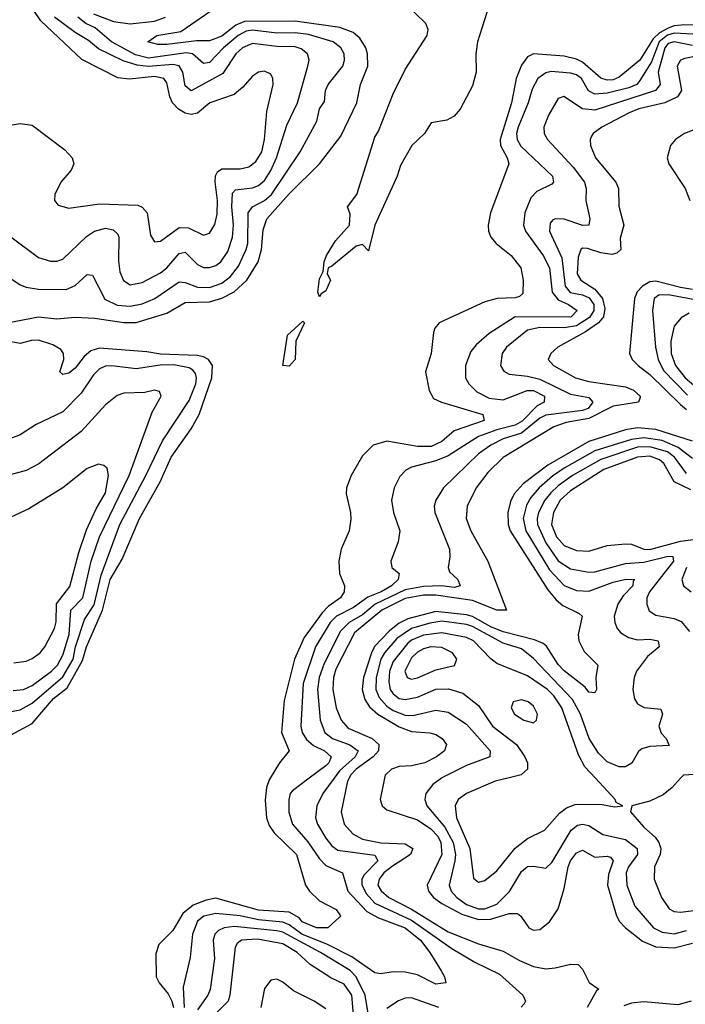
# Model space of a CAD drawing. Header units: inches. Extents: x 884549 to 1028252, y 526810 to 653624.
# Tile 958 of 1056: x 1011049 to 1013226, y 619260 to 622482. Entities that reach past the tile are written whole.
import ezdxf

# ---------------------------------------------------------------- set-up
doc = ezdxf.new("R2010")
doc.units = ezdxf.units.IN
doc.header["$MEASUREMENT"] = 0
doc.layers.add('B0611', color=7, linetype='Continuous')
doc.layers.add('B0612', color=7, linetype='Continuous')

msp = doc.modelspace()

# ---------------------------------------------------------------- linework, layer by layer
at = {"layer": 'B0611', "color": 5}
for points, elevation in [([(1011868.6, 620000), (1011865.4, 619994.6), (1011856, 619970), (1011852.1, 619927.9), (1011856.4, 619870), (1011865.1, 619845.1), (1011880.8, 619820.8), (1011954.1, 619750), (1011983.9, 619650), (1011996.6, 619630), (1012030, 619598.5), (1012083.7, 619570), (1012098.7, 619550), (1012095.2, 619544.8), (1012056.4, 619510), (1012019.6, 619510), (1011973.2, 619530), (1011962.7, 619542.7), (1011930, 619561.1), (1011830, 619568), (1011690, 619607.2), (1011659.1, 619600.9), (1011615.9, 619584.1), (1011582.8, 619557.2), (1011550, 619501.8), (1011503.8, 619456.2), (1011494.4, 619425.6), (1011494.8, 619350), (1011505.2, 619330), (1011534.7, 619294.7), (1011546.8, 619270), (1011551.5, 619250)], 2020), ([(1011996, 620000), (1011941.2, 619958.8), (1011933.8, 619950), (1011928.9, 619930), (1011929.1, 619889.1), (1011941, 619850), (1011991.6, 619791.6), (1012030, 619736), (1012050, 619713.9), (1012105.2, 619690), (1012122.1, 619630), (1012183.9, 619563.9), (1012222.9, 619542.9), (1012310.1, 619510), (1012359.6, 619470), (1012390.8, 619430), (1012427.3, 619370), (1012438.6, 619350), (1012443, 619330), (1012410, 619326.1), (1012350, 619356.5), (1012310, 619365.3), (1012270, 619366.2), (1012230, 619359.9), (1012210, 619363.2), (1012135.4, 619415.4), (1012056.2, 619456.2), (1011972, 619490), (1011930, 619520.6), (1011910, 619528.9), (1011830, 619536.2), (1011770, 619549.1), (1011690, 619557.5), (1011651.4, 619548.6), (1011630, 619532.4), (1011614.6, 619490), (1011606.5, 619413.5), (1011583.8, 619316.2), (1011587.2, 619250)], 2040), ([(1012077.2, 620000), (1012040.1, 619950), (1012020.6, 619910), (1012016.1, 619870), (1012022.7, 619850), (1012050, 619804.3), (1012070, 619778.4), (1012090, 619764.2), (1012210, 619748), (1012220.5, 619730), (1012176, 619684), (1012168, 619670), (1012167.7, 619652.3), (1012182.4, 619622.4), (1012210, 619590.9), (1012330, 619535.9), (1012462.5, 619442.5), (1012537.5, 619397.5), (1012618.4, 619358.4), (1012695, 619290), (1012703.2, 619270), (1012698.8, 619261.2), (1012689.5, 619250.5)], 2060), ([(1012126.2, 620000), (1012121.6, 619990), (1012100.9, 619890), (1012109.7, 619850), (1012138.3, 619818.3), (1012170, 619800.3), (1012230, 619788.2), (1012310, 619785.1), (1012335.2, 619770), (1012327.7, 619750), (1012268, 619712), (1012240.5, 619690), (1012224.4, 619670), (1012220.4, 619650), (1012231.1, 619631.1), (1012256.4, 619610), (1012330, 619571.5), (1012450, 619497.6), (1012550, 619457.7), (1012630, 619434.4), (1012683.5, 619403.5), (1012730, 619384.3), (1012770, 619376.3), (1012800.9, 619379.1), (1012851.7, 619391.7), (1012875.5, 619390), (1012890, 619375.5), (1012911.1, 619331.1), (1012943.1, 619310), (1012935.3, 619304.7), (1012905.3, 619250)], 2080), ([(1012242.2, 620000), (1012228.5, 619930), (1012234.1, 619910), (1012250, 619896), (1012350, 619864.2), (1012394.2, 619834.2), (1012416.5, 619810), (1012426.9, 619790), (1012429.8, 619750), (1012381.3, 619650), (1012386.1, 619630), (1012401.9, 619610), (1012429.3, 619590), (1012495.3, 619555.3), (1012550, 619537.8), (1012590, 619538.8), (1012650, 619557.5), (1012677.2, 619557.2), (1012688.6, 619548.6), (1012714.4, 619510), (1012730, 619503), (1012750, 619505.2), (1012781.6, 619530), (1012810, 619573), (1012830, 619639.1), (1012843.2, 619710), (1012850.4, 619729.6), (1012870, 619755.9), (1012890, 619764.1), (1012930, 619741.3), (1012970, 619744.7), (1012981.3, 619741.3), (1012990.4, 619730), (1012974.8, 619685.2), (1012971, 619650), (1013000.6, 619550), (1013010.8, 619530.8), (1013030, 619510.6), (1013086.2, 619466.2), (1013130, 619448.1), (1013190, 619445.3), (1013250, 619460.5)], 2120), ([(1012428.3, 620000), (1012400.7, 619979.3), (1012377.5, 619950), (1012374.2, 619930), (1012380.8, 619910), (1012439.5, 619839.5), (1012466.4, 619790), (1012474.1, 619750), (1012472.5, 619730), (1012453.6, 619650), (1012460.6, 619630), (1012478.3, 619610), (1012510, 619587.1), (1012550, 619572.2), (1012570, 619572.2), (1012610, 619587.3), (1012651.1, 619628.9), (1012690, 619694.2), (1012710, 619710.6), (1012730, 619712.5), (1012770, 619705.7), (1012790, 619724.6), (1012853, 619830), (1012873.7, 619846.3), (1012890, 619850.1), (1012910, 619844.9), (1012955.9, 619815.9), (1013030, 619799.5), (1013068.9, 619770), (1013070.1, 619750), (1013039.7, 619710), (1013032.7, 619690), (1013035.3, 619650), (1013060.9, 619580.9), (1013121.8, 619510), (1013150, 619495.8), (1013190, 619491.2), (1013230, 619501.5)], 2140), ([(1012645.2, 620000), (1012604.6, 619990), (1012510.1, 619949.9), (1012482.9, 619930), (1012473.1, 619910), (1012477.1, 619870), (1012521, 619770), (1012533.1, 619673.1), (1012550, 619659.7), (1012570, 619665.2), (1012610, 619696.5), (1012669.3, 619770.7), (1012710, 619802.3), (1012765.8, 619830), (1012814.7, 619885.3), (1012837, 619903.1), (1012866.1, 619913.9), (1012890, 619915.4), (1012953.6, 619913.6), (1012994.2, 619905.9), (1013022, 619910), (1013000.4, 619920.4), (1012996.9, 619930), (1012932, 620000)], 2160), ([(1013210.6, 620000), (1013183.5, 619970), (1013154, 619946), (1013110, 619925.2), (1013050.8, 619910), (1013047.3, 619890), (1013090, 619839.8), (1013127.4, 619807.4), (1013139.3, 619790), (1013145.7, 619770), (1013144.3, 619750), (1013125.5, 619710), (1013124.2, 619670), (1013148.3, 619610), (1013172.7, 619572.7), (1013190, 619563.4), (1013210, 619561.1), (1013306, 619574)], 2160), ([(1012190, 619223.8), (1012178.4, 619290), (1012150, 619350), (1012130, 619370.9), (1012033, 619430), (1011910, 619495.9), (1011890, 619500.5), (1011750, 619514.4), (1011717.6, 619510), (1011698.9, 619501.1), (1011687.1, 619490), (1011682.2, 619470), (1011685.9, 619410), (1011671.9, 619308.1), (1011664.5, 619290), (1011630, 619242.3)], 2060), ([(1012146.8, 619146.8), (1012135.7, 619290), (1012110, 619326.4), (1012067.1, 619347.1), (1011999, 619390), (1011956, 619430), (1011910, 619458.2), (1011826.6, 619473.4), (1011774, 619470), (1011760.4, 619459.6), (1011753.2, 619446.8), (1011736.2, 619290), (1011730.3, 619270), (1011650, 619189.7)], 2080), ([(1012050, 619244.9), (1012012.2, 619270), (1011944, 619304), (1011910, 619332.2), (1011890, 619342.2), (1011870, 619339), (1011850, 619311.8), (1011837.3, 619250)], 2120), ([(1012419.9, 619250), (1012330, 619281.4), (1012310, 619280.4), (1012288, 619272), (1012250, 619245.9)], 2060), ([(1013245.7, 619270), (1013201.1, 619258.9), (1013090, 619267.9), (1013050, 619264.3), (1013025.2, 619254.8)], 2120)]:
    msp.add_lwpolyline(points, dxfattribs=dict(at, elevation=elevation))
at = {"layer": 'B0612', "color": 5}
for points, elevation in [([(1010990, 622132.7), (1011050, 622142), (1011090, 622137.1), (1011196.2, 622056.2), (1011220.8, 622030), (1011225.5, 622010), (1011217.3, 621990), (1011183.9, 621950), (1011164.4, 621910), (1011162.6, 621890), (1011174.9, 621874.9), (1011210, 621865.5), (1011310, 621879.9), (1011434.9, 621874.9), (1011450, 621868.9), (1011466.3, 621850), (1011477.3, 621777.3), (1011490, 621755.6), (1011510, 621757.7), (1011570, 621802.4), (1011600.7, 621800.7), (1011650, 621777.4), (1011670, 621784), (1011687.7, 621812.3), (1011694.7, 621845.3), (1011696.1, 621890), (1011688.5, 621951.5), (1011689.3, 621970.7), (1011696, 621984), (1011710, 621994.4), (1011770, 621994.5), (1011798.9, 622001.1), (1011821.7, 622018.3), (1011840.6, 622050), (1011849.6, 622090), (1011857.8, 622182.2), (1011877.8, 622270), (1011877.3, 622290), (1011870, 622304), (1011850, 622313.6), (1011830, 622310.6), (1011810, 622296.8), (1011778.7, 622261.3), (1011750, 622237.4), (1011671.3, 622210), (1011630, 622176.7), (1011610, 622171.7), (1011590, 622175.7), (1011568.7, 622188.8), (1011549.2, 622210), (1011539.9, 622230), (1011530, 622275.5), (1011520.8, 622290), (1011490, 622295.9), (1011407.6, 622287.6), (1011370, 622292), (1011251.7, 622351.7), (1011118.4, 622478.4), (1011070.6, 622550)], 2080), ([(1012584.6, 622530), (1012546.2, 622410), (1012541, 622370), (1012541.8, 622310), (1012530, 622265.6), (1012490, 622189.4), (1012470, 622166.6), (1012446.2, 622153.8), (1012395.2, 622144.8), (1012373.4, 622110), (1012332, 622070), (1012294.9, 622005.1), (1012283.7, 621970), (1012210.4, 621810), (1012190, 621726), (1012170, 621746), (1012150, 621741.2), (1012070, 621675.1), (1012058, 621670), (1012054.8, 621650), (1012066, 621630), (1012050, 621595.3), (1012034.9, 621585.1), (1012030, 621575.3), (1012023.7, 621590), (1012030, 621634), (1012042, 621658), (1012044.5, 621690), (1012052, 621710), (1012082, 621758), (1012127.3, 621810), (1012130, 621846), (1012121.2, 621870), (1012151.2, 621910), (1012210, 622097.4), (1012222.5, 622117.5), (1012270, 622239.6), (1012310, 622319.6), (1012381.5, 622430), (1012384.7, 622450), (1012377.4, 622470), (1012310, 622535.1)], 1980), ([(1010990, 621654.3), (1011050, 621614), (1011070, 621606.4), (1011110, 621600.5), (1011200.6, 621599.4), (1011230, 621612.8), (1011270, 621647.8), (1011286.6, 621646.6), (1011327.9, 621567.9), (1011367.7, 621547.7), (1011410, 621544.3), (1011450, 621552.5), (1011490.6, 621569.4), (1011570, 621623.9), (1011590, 621622.3), (1011630, 621606.7), (1011670, 621605.2), (1011710, 621619.5), (1011738.3, 621641.7), (1011764.8, 621675.2), (1011790.2, 621730), (1011794.6, 621750), (1011796.4, 621850), (1011810.5, 621869.5), (1011850, 621890.9), (1011872.7, 621910), (1011966.1, 622050), (1012021.1, 622150), (1012030, 622190.6), (1012045.7, 622214.3), (1012049.1, 622250), (1012058.4, 622270), (1012105.6, 622330), (1012111.3, 622350), (1012109.9, 622370), (1012099, 622390), (1012073.7, 622410), (1011993.2, 622433.2), (1011950, 622439), (1011890, 622437.9), (1011810, 622447.9), (1011790, 622444.1), (1011763.6, 622430), (1011715, 622390), (1011670, 622342.4), (1011650, 622339.1), (1011614.4, 622370), (1011593.1, 622373.1), (1011470, 622355.7), (1011427.2, 622367.2), (1011349.3, 622409.3), (1011295.5, 622455.5), (1011265, 622470), (1011239.6, 622490)], 2040), ([(1011008, 621490), (1011110, 621509.5), (1011170, 621503), (1011230, 621508.8), (1011294.7, 621505.3), (1011390, 621490.8), (1011430, 621491.5), (1011530, 621521.4), (1011590, 621556.9), (1011670, 621559), (1011710, 621570.9), (1011750, 621591.9), (1011792.4, 621630), (1011829.1, 621690), (1011840.2, 621730), (1011845.7, 621794.3), (1011857, 621830), (1011930, 621912.5), (1012029.4, 622010), (1012099.3, 622100.7), (1012151.5, 622210), (1012163.2, 622270), (1012187.3, 622330), (1012187, 622370), (1012180.9, 622390), (1012161.6, 622421.6), (1012140, 622440), (1012096.1, 622456.1), (1011950, 622477.5), (1011783.8, 622476.2), (1011755.5, 622464.5), (1011710, 622427.7), (1011670, 622413.1), (1011627.1, 622412.9), (1011530, 622400.5), (1011501.2, 622401.2), (1011468.5, 622410), (1011498, 622430), (1011576.4, 622443.6), (1011671.1, 622508.9)], 2020), ([(1011015.2, 621775.2), (1011110, 621704.1), (1011150, 621692), (1011170, 621692.1), (1011190, 621698.8), (1011267, 621773), (1011294, 621790), (1011330, 621799.4), (1011354.8, 621794.8), (1011370, 621780.3), (1011373.7, 621770), (1011372.1, 621692.1), (1011376.9, 621656.9), (1011388.4, 621628.4), (1011410, 621615), (1011450, 621622.1), (1011510, 621654.1), (1011530.7, 621670), (1011570, 621716.6), (1011590, 621721.2), (1011630, 621680.5), (1011650, 621671.4), (1011670, 621670.9), (1011690, 621677.9), (1011706.3, 621690), (1011730, 621723.2), (1011745.2, 621770), (1011748.7, 621810), (1011742.3, 621870), (1011745.5, 621914.5), (1011755, 621925), (1011810, 621932.2), (1011830, 621939.7), (1011850, 621956), (1011870, 621988.1), (1011888.4, 622030), (1011923.2, 622136.8), (1011957.2, 622210), (1011991.7, 622330), (1011995.3, 622350), (1011990.4, 622370), (1011970, 622386.8), (1011950, 622393.4), (1011890, 622394.4), (1011810, 622404.6), (1011777.6, 622390), (1011756.1, 622370), (1011713.7, 622306.3), (1011610, 622249.4), (1011590, 622266), (1011582.6, 622310), (1011570.7, 622330.7), (1011550, 622335.1), (1011470, 622328.8), (1011433.2, 622333.2), (1011387.8, 622347.8), (1011306.7, 622386.7), (1011274.4, 622414.4), (1011230, 622440.3), (1011162.9, 622490)], 2060), ([(1011290, 622501.1), (1011355.7, 622475.7), (1011410, 622468.8), (1011490, 622477), (1011526.2, 622490)], 2040), ([(1013290, 622464.2), (1013224.9, 622464.9), (1013190, 622461.9), (1013170, 622454.9), (1013141.2, 622438.8), (1013120.7, 622419.3), (1013077, 622350), (1013010, 622293.8), (1012990, 622285.1), (1012970, 622283.8), (1012950, 622290.3), (1012890, 622343.3), (1012870, 622352.8), (1012830, 622362.3), (1012730, 622370.7), (1012710, 622360.2), (1012690, 622332.8), (1012672.8, 622290), (1012657.8, 622210), (1012620.6, 622090), (1012621.9, 622070), (1012643.9, 622030), (1012648.8, 622010), (1012588.7, 621850), (1012580.7, 621810), (1012582, 621790), (1012590.2, 621770), (1012607.6, 621750), (1012656.5, 621710), (1012687.6, 621670), (1012695.6, 621630), (1012694.2, 621585.8), (1012683.9, 621576.1), (1012670, 621571.9), (1012610.7, 621569.3), (1012570, 621558.7), (1012421.3, 621490), (1012407.2, 621472.8), (1012401.9, 621458.1), (1012394.6, 621390), (1012375.9, 621330), (1012388.7, 621268.7), (1012402.5, 621242.5), (1012428.4, 621230), (1012563.8, 621190), (1012567.8, 621170), (1012470, 621136.5), (1012430, 621101.9), (1012394.8, 621085.2), (1012350, 621085.1), (1012250, 621103.2), (1012204.7, 621090), (1012170, 621054.6), (1012133.2, 620990), (1012118, 620950), (1012116.9, 620930), (1012131.2, 620870), (1012132.2, 620847.8), (1012126.3, 620810), (1012100.7, 620750), (1012092.8, 620710), (1012095.5, 620670), (1012111.8, 620630), (1012110.1, 620610), (1012098.1, 620590), (1012058.1, 620561.9), (1012038.4, 620541.6), (1011979.1, 620460.9), (1011947.9, 620390), (1011913.9, 620253.9), (1011905.4, 620150), (1011930.2, 620090), (1011898.2, 620050), (1011868.6, 620000)], 2020), ([(1013311.6, 622431.6), (1013190, 622437.6), (1013168.3, 622431.7), (1013140.4, 622410), (1013115.3, 622344.7), (1013076.9, 622283.1), (1013067, 622270), (1013041.4, 622258.6), (1012970, 622241.3), (1012930, 622238.8), (1012909.7, 622249.7), (1012886.2, 622290), (1012870, 622301.4), (1012850, 622307.3), (1012787.4, 622312.6), (1012770, 622308.7), (1012743.4, 622290), (1012724.9, 622255.1), (1012712, 622210), (1012679.8, 622130), (1012674.4, 622110), (1012675.9, 622090), (1012688.3, 622068.3), (1012791.6, 621970), (1012795.2, 621950), (1012790, 621943.5), (1012740.1, 621919.9), (1012720.9, 621899.1), (1012701.1, 621850), (1012696.7, 621810), (1012703.4, 621790), (1012761.5, 621710), (1012781.6, 621670), (1012790.8, 621590), (1012810, 621565.4), (1012843.5, 621550), (1012871.8, 621530), (1012852.9, 621510), (1012850, 621509), (1012670, 621509.9), (1012584.6, 621455.4), (1012541.7, 621418.3), (1012524, 621396), (1012507.5, 621350), (1012507.1, 621310), (1012517.6, 621290), (1012544.1, 621264.1), (1012584, 621244), (1012630, 621238.1), (1012708.5, 621268.5), (1012730, 621268.5), (1012765.2, 621250), (1012763.9, 621230), (1012741.9, 621218.1), (1012691.9, 621168.1), (1012670, 621154.7), (1012610, 621140.2), (1012550, 621118.6), (1012450, 621054.4), (1012410, 621038.8), (1012330, 621017.6), (1012312.2, 621007.8), (1012292.8, 620987.2), (1012274, 620950), (1012265.3, 620910), (1012271.7, 620870), (1012292.6, 620810), (1012287, 620773), (1012262.7, 620710), (1012266.4, 620690), (1012290.2, 620670), (1012286.5, 620650), (1012265.5, 620630), (1012231.6, 620610), (1012187.9, 620592.1), (1012141.1, 620558.9), (1012084.9, 620530), (1012064.5, 620510), (1012016.4, 620430), (1011976.6, 620310), (1011968.5, 620170), (1011972.7, 620150), (1011986.9, 620126.9), (1012010, 620107.2), (1012046.1, 620090), (1012067.9, 620070), (1012060.3, 620050), (1012050, 620040.5), (1011996, 620000)], 2040), ([(1013250, 622398), (1013189.4, 622410), (1013170, 622404.2), (1013158.7, 622390), (1013137.5, 622310), (1013143.4, 622270), (1013128.4, 622250), (1012930, 622186), (1012890, 622190.8), (1012829, 622231), (1012810, 622224.5), (1012778.9, 622170), (1012763.7, 622130), (1012764.1, 622110), (1012774.8, 622090), (1012859.7, 621999.7), (1012896.6, 621950), (1012901.8, 621930), (1012900.3, 621890), (1012913.5, 621830), (1012910.1, 621809.9), (1012890.9, 621809.1), (1012830, 621829.3), (1012801.3, 621830), (1012792.9, 621827.1), (1012783.9, 621816.1), (1012782, 621790), (1012822.6, 621702.6), (1012832.7, 621610), (1012849.6, 621589.6), (1012890, 621581.8), (1012911.9, 621571.9), (1012926.9, 621550), (1012926.5, 621530), (1012912.2, 621507.8), (1012870, 621480.3), (1012830, 621473.4), (1012750, 621475.1), (1012710, 621465.7), (1012641.7, 621410), (1012627.4, 621390), (1012622.1, 621350), (1012632.2, 621332.2), (1012650, 621322.1), (1012710, 621315.8), (1012750, 621305.6), (1012850, 621256.9), (1012910, 621245.3), (1012923.4, 621230), (1012908.1, 621210), (1012890, 621203.4), (1012770, 621188), (1012750, 621177.7), (1012690.5, 621129.5), (1012630, 621110.4), (1012589.6, 621090), (1012550, 621061.9), (1012434.6, 620950), (1012410.1, 620910), (1012405, 620890), (1012406.5, 620870), (1012454.5, 620750), (1012455.9, 620724.1), (1012450.2, 620690), (1012455, 620675), (1012481.6, 620650), (1012490.1, 620630), (1012470, 620624.3), (1012429.1, 620629.1), (1012370, 620627.6), (1012310, 620616.1), (1012212.1, 620570), (1012170, 620535.1), (1012126.9, 620510), (1012098.4, 620481.6), (1012044.7, 620375.3), (1012028.7, 620330), (1012023.2, 620290), (1012032, 620190), (1012046.6, 620150), (1012072.5, 620130), (1012128.9, 620108.9), (1012156.3, 620090), (1012146.7, 620070), (1012095.4, 620024.5), (1012077.2, 620000)], 2060), ([(1013310, 622372.1), (1013224.8, 622355.2), (1013210.5, 622349.5), (1013199.4, 622330), (1013213.7, 622250), (1013200.9, 622230), (1013159.4, 622210), (1013074.3, 622190), (1013042.7, 622177.3), (1012952.8, 622130), (1012925, 622110), (1012919.3, 622100.7), (1012914.3, 622090), (1012915.5, 622070), (1012932.1, 622030), (1012999.3, 621950), (1013007.8, 621930), (1013008.5, 621871.5), (1013024.8, 621810), (1013013.1, 621766.9), (1013014.8, 621730), (1013001.9, 621718.1), (1012985.8, 621714.2), (1012950, 621718.9), (1012906.3, 621733.7), (1012890, 621734.3), (1012884.4, 621730), (1012875.5, 621704.5), (1012872.8, 621650), (1012884.3, 621630), (1012930, 621599.9), (1012955.4, 621570), (1012963, 621537), (1012958.8, 621510), (1012941.6, 621490), (1012899.6, 621460.4), (1012809.4, 621410), (1012786, 621390), (1012777.1, 621370), (1012795, 621350), (1012867.3, 621310), (1012910, 621298.5), (1013030, 621281), (1013057, 621270), (1013078.1, 621250), (1013077.8, 621242.2), (1013072.8, 621230), (1012990, 621217.3), (1012910, 621177.2), (1012836.2, 621163.8), (1012795.6, 621150), (1012630, 621049.5), (1012580, 621000), (1012542.4, 620950), (1012512.5, 620890), (1012509.7, 620850), (1012524, 620810), (1012580.6, 620710), (1012640.8, 620550), (1012610, 620549.6), (1012530, 620581), (1012410, 620599.4), (1012370, 620598.7), (1012310, 620587.8), (1012233.8, 620550), (1012144.3, 620475.7), (1012083.4, 620356.6), (1012075.2, 620330), (1012073.1, 620290), (1012084.6, 620230), (1012100.6, 620190), (1012123.7, 620163.7), (1012201.3, 620130), (1012223.4, 620110), (1012222.8, 620090), (1012205.3, 620070), (1012149.8, 620030), (1012130.8, 620010), (1012126.2, 620000)], 2080), ([(1013257.6, 622122.4), (1013223.5, 622110), (1013193.8, 622090), (1013177.7, 622070), (1013166.8, 622030), (1013172.5, 622010), (1013225.1, 621930), (1013240.4, 621890)], 2120), ([(1013250, 621599.3), (1013210, 621605.2), (1013130, 621626.6), (1013110, 621624.1), (1013086.1, 621610), (1013068.9, 621591.1), (1013059.9, 621570), (1013043.1, 621390), (1013052, 621370), (1013071.8, 621350), (1013110, 621321.2), (1013210, 621222.7), (1013230, 621206.9)], 2120), ([(1013270, 621563), (1013170, 621582), (1013139.3, 621580.7), (1013124.1, 621570), (1013118.7, 621530), (1013128.5, 621410), (1013137.6, 621370), (1013154.4, 621334.4), (1013233.1, 621253.1)], 2140), ([(1013238.6, 621521.4), (1013213, 621507), (1013190, 621479.7), (1013178.4, 621430), (1013179.4, 621390), (1013194.2, 621350), (1013225.2, 621310), (1013260.8, 621280.8)], 2160), ([(1010990, 620125.5), (1011090, 620179.2), (1011159.1, 620260.9), (1011203.8, 620296.2), (1011254.4, 620385.6), (1011267.5, 620430), (1011320, 620550), (1011345.3, 620650), (1011383.7, 620716.3), (1011441, 620850), (1011507.9, 620970), (1011544, 621050), (1011610, 621143), (1011636.3, 621190), (1011677.8, 621310), (1011680.1, 621350), (1011666.4, 621370), (1011650, 621379.2), (1011630, 621382.9), (1011510, 621387.6), (1011464.4, 621395.6), (1011310, 621407.7), (1011281.4, 621398.6), (1011259.8, 621380.2), (1011230, 621341.6), (1011210, 621325.2), (1011190, 621321.1), (1011180.5, 621330), (1011193.4, 621370), (1011192.2, 621390), (1011183.1, 621403.1), (1011157.7, 621417.7), (1011110, 621433), (1011087.4, 621432.6), (1011050, 621422.9), (1011009.4, 621430)], 2020), ([(1010910, 620197.9), (1011050, 620223.9), (1011090, 620245.9), (1011190, 620332.1), (1011223.4, 620390), (1011231.7, 620430), (1011260.7, 620519.3), (1011292.6, 620567.4), (1011315.2, 620664.8), (1011376.9, 620830), (1011461.9, 620990), (1011515.5, 621104.5), (1011603.5, 621236.5), (1011624.8, 621290), (1011627.6, 621310), (1011623.8, 621323.8), (1011615.5, 621335.5), (1011602.9, 621342.9), (1011552.7, 621352.7), (1011508.6, 621351.4), (1011430, 621340.1), (1011350.5, 621349.5), (1011330, 621348.1), (1011310, 621339.2), (1011290, 621320.2), (1011250, 621260.2), (1011190, 621199.4), (1011103, 621157), (1011050, 621123.2), (1010990, 621101.1)], 2040), ([(1011027.4, 620287.4), (1011061.1, 620290), (1011090, 620303), (1011153.2, 620350), (1011172.3, 620370), (1011190, 620402.8), (1011211.1, 620470), (1011216.5, 620550), (1011255.4, 620590), (1011282.5, 620710), (1011310, 620790), (1011407.3, 620990), (1011482.6, 621197.4), (1011512, 621250), (1011505.8, 621265.8), (1011490, 621269.7), (1011457.7, 621262.3), (1011390, 621260.2), (1011367.3, 621252.7), (1011330, 621222.3), (1011250, 621134.5), (1011111.2, 621028.8), (1011070, 621006.8), (1011010, 620990.5)], 2060), ([(1013250, 621102.5), (1013130, 621141.3), (1013070, 621146.7), (1013030, 621139.6), (1012910, 621101.9), (1012775.9, 621024.1), (1012696.2, 620963.8), (1012666.1, 620930), (1012654.2, 620905.8), (1012645.8, 620870), (1012646.7, 620830), (1012653.7, 620810), (1012776.9, 620616.9), (1012803.7, 620583.6), (1012825.1, 620565.1), (1012879.4, 620539.4), (1012889.2, 620530), (1012875.6, 620470), (1012877.3, 620450), (1012895.1, 620415.1), (1012940.2, 620370), (1012933.5, 620330), (1012935.3, 620290), (1012930, 620279.8), (1012910, 620281.8), (1012898, 620298), (1012830, 620351.4), (1012810, 620371.9), (1012771.7, 620431.7), (1012761.2, 620441.2), (1012733.2, 620453.2), (1012630, 620479.5), (1012590, 620495.8), (1012530, 620529.4), (1012510, 620534.4), (1012410, 620545.1), (1012318.5, 620521.5), (1012290, 620506.9), (1012258, 620482), (1012209.5, 620430.5), (1012199.1, 620410), (1012173.7, 620330), (1012168.9, 620290), (1012177.8, 620257.8), (1012193.5, 620233.5), (1012219.9, 620210), (1012290, 620168), (1012330, 620152.4), (1012390, 620148.9), (1012410, 620143), (1012430.8, 620130), (1012445.1, 620110), (1012437.9, 620090), (1012412.5, 620070), (1012374.3, 620050), (1012330, 620040.4), (1012290, 620037.8), (1012264.9, 620030), (1012244.2, 620010), (1012242.2, 620000)], 2120), ([(1013250, 621045.9), (1013202.7, 621082.7), (1013150, 621104.9), (1013090, 621114.1), (1013050, 621108.4), (1012930, 621070.9), (1012830, 621014.7), (1012791.3, 620988.6), (1012747.9, 620950), (1012721, 620919), (1012706.2, 620893.8), (1012695.3, 620850), (1012703.9, 620810), (1012782.1, 620682.1), (1012830, 620630.1), (1012870, 620614.7), (1012910, 620612.5), (1012990, 620641.9), (1013031.6, 620651.6), (1013061.1, 620650), (1013055.6, 620644.4), (1013054.4, 620630), (1013023, 620597), (1013005.5, 620570), (1012993.5, 620530), (1012995.8, 620510), (1013003.5, 620490), (1013015.4, 620475.4), (1013040.2, 620460.2), (1013070, 620452.8), (1013110, 620455.4), (1013137.8, 620450), (1013140.4, 620430), (1013102.2, 620397.8), (1013066.8, 620350), (1013058.3, 620330), (1013054.6, 620290), (1013060, 620260), (1013070, 620243.2), (1013091.7, 620231.7), (1013145.7, 620225.7), (1013151.8, 620210), (1013139.1, 620170), (1013147.3, 620147.3), (1013163.5, 620130), (1013172.7, 620107.3), (1013110, 620103.4), (1013084.1, 620095.9), (1013072.6, 620087.4), (1013050.6, 620049.4), (1013030, 620037.2), (1013010, 620037.2), (1012970, 620054), (1012942.2, 620082.2), (1012911.8, 620130), (1012883.4, 620210), (1012857.2, 620257.2), (1012730, 620391.7), (1012690, 620423.1), (1012630, 620441.8), (1012530, 620496.9), (1012510, 620503.3), (1012430, 620513.9), (1012390, 620507.6), (1012330, 620490), (1012282.7, 620457.3), (1012241.6, 620410), (1012230.5, 620389.5), (1012215, 620330), (1012214.1, 620290), (1012224.4, 620264.4), (1012250, 620235.9), (1012270, 620222), (1012310, 620206.6), (1012334.3, 620205.7), (1012410, 620222.7), (1012450, 620216), (1012510, 620176.3), (1012587.9, 620090), (1012587.1, 620070), (1012510, 620041.8), (1012430, 620001.3), (1012428.3, 620000)], 2140), ([(1013230, 620997), (1013191.1, 621050), (1013167.8, 621067.8), (1013110, 621084.7), (1013070, 621082.9), (1012950, 621043.4), (1012856.6, 620990), (1012810, 620956.9), (1012786.1, 620933.9), (1012766.9, 620910), (1012745.5, 620870), (1012741.1, 620850), (1012742.8, 620830), (1012769.8, 620769.8), (1012810, 620711), (1012850, 620684.9), (1012910, 620674.7), (1012930, 620675.8), (1013030, 620702.8), (1013090, 620707), (1013170, 620726.8), (1013185.7, 620725.7), (1013187.6, 620710), (1013108.9, 620610), (1013100.1, 620590), (1013099.8, 620570), (1013107.7, 620547.7), (1013130, 620533.2), (1013190, 620522.7), (1013213, 620513), (1013239.7, 620479.7)], 2160), ([(1013243.6, 620943.6), (1013189.5, 620969.5), (1013156.3, 621030), (1013141.8, 621041.8), (1013110, 621053.7), (1013070, 621050.6), (1012959.6, 621010), (1012850, 620940.7), (1012816.4, 620910), (1012794.7, 620870), (1012788.9, 620830), (1012804.5, 620790), (1012830, 620761.1), (1012870, 620745.6), (1012910, 620743.4), (1012970, 620761.7), (1013030, 620767.4), (1013050, 620766.3), (1013090, 620749.1), (1013110, 620748.1), (1013210, 620775.9), (1013285.5, 620785.5)], 2180), ([(1011030, 620378), (1011070, 620383.1), (1011090, 620391.2), (1011116, 620410), (1011131.3, 620430), (1011162.4, 620490), (1011168.4, 620511.6), (1011169.4, 620570.6), (1011212.7, 620627.3), (1011241.9, 620738.1), (1011267, 620813), (1011298.8, 620881.2), (1011330, 620934.3), (1011339.9, 620990), (1011334.8, 621014.8), (1011323.8, 621023.8), (1011307.1, 621027.1), (1011270, 621013.7), (1011189.7, 620950.3), (1011078.8, 620881.2), (1010970, 620831.8)], 2080), ([(1013229.8, 620690), (1013214.7, 620650), (1013220.2, 620630), (1013244.9, 620610)], 2180), ([(1012932, 620000), (1012897.3, 620037.3), (1012876.2, 620076.2), (1012821.7, 620230), (1012796.4, 620270), (1012775.8, 620290), (1012710, 620334.5), (1012610, 620375.6), (1012590, 620390.5), (1012533.2, 620450), (1012510, 620460.9), (1012430, 620476.1), (1012370, 620467.7), (1012330, 620451.4), (1012318.1, 620441.9), (1012270, 620381.5), (1012258.9, 620350), (1012255.8, 620315.8), (1012261, 620290), (1012270, 620276.2), (1012290, 620261.3), (1012310, 620257.1), (1012350, 620265.5), (1012410, 620291.6), (1012452, 620292), (1012498.3, 620278.3), (1012550, 620237.8), (1012595.1, 620170), (1012673.4, 620110), (1012701.5, 620070), (1012709.6, 620050), (1012709.4, 620030), (1012689.2, 620010.8), (1012645.2, 620000)], 2160), ([(1013290, 620013.9), (1013219.6, 620010), (1013210.6, 620000)], 2160)]:
    msp.add_lwpolyline(points, dxfattribs=dict(at, elevation=elevation))
for points, elevation in [([(1011930, 621348), (1011909.6, 621350), (1011925.1, 621450), (1011975.5, 621495.5), (1011981, 621490), (1011951.7, 621430), (1011950.3, 621370)], 1980), ([(1012394, 620430), (1012370, 620422.8), (1012350, 620412.9), (1012330, 620394), (1012309.1, 620350), (1012316.5, 620330), (1012330, 620324.2), (1012350, 620328.6), (1012410, 620354.2), (1012470.8, 620369.2), (1012478.7, 620390), (1012464.8, 620410), (1012430, 620427.6)], 2180), ([(1012690, 620255.9), (1012663.1, 620250), (1012656.9, 620230), (1012667.5, 620210), (1012698.4, 620190), (1012730, 620181.1), (1012739.7, 620190), (1012742.4, 620210), (1012730, 620235.5), (1012712.1, 620250)], 2180)]:
    msp.add_lwpolyline(points, close=True, dxfattribs=dict(at, elevation=elevation))

doc.saveas('drawing.dxf')
